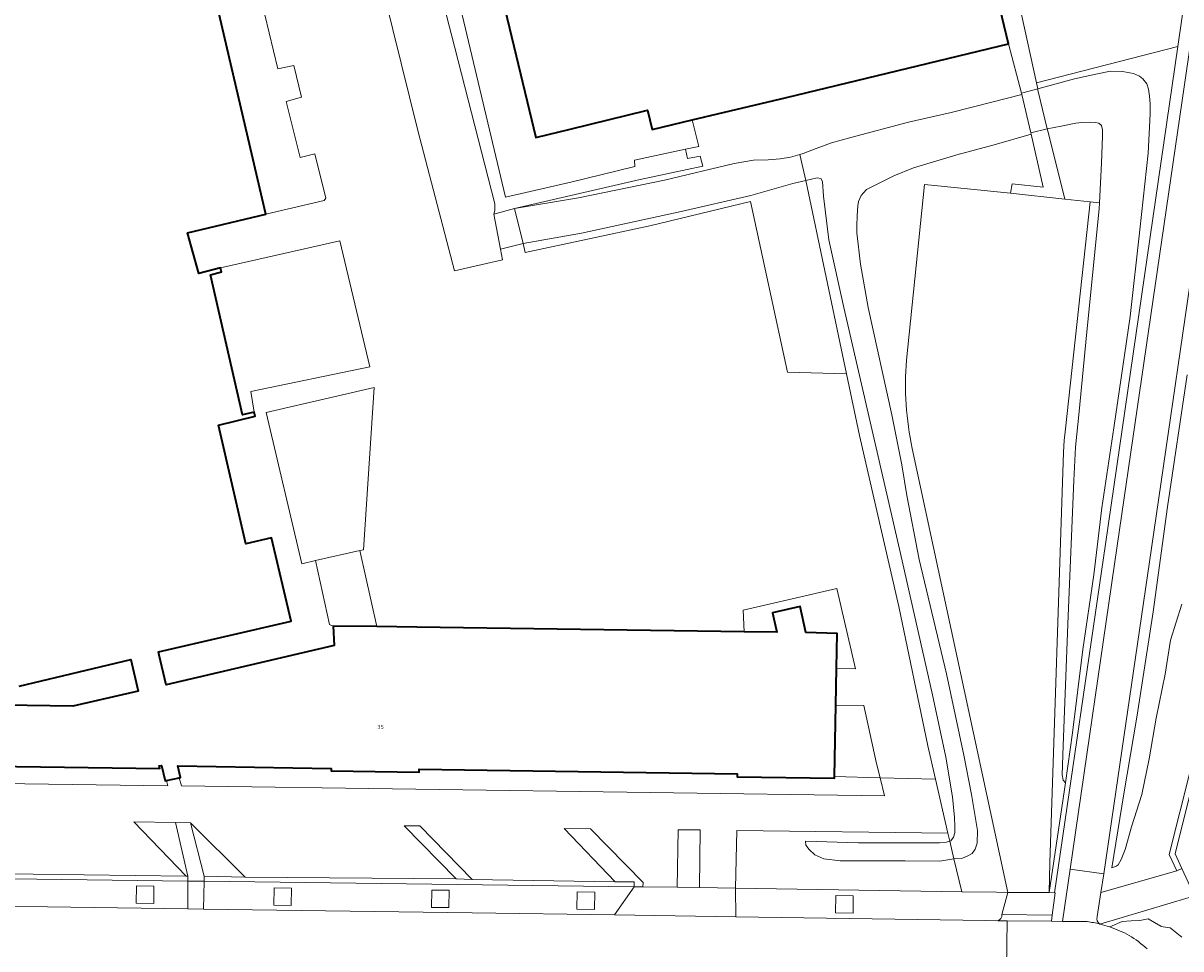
# Model space of a CAD drawing. Header units: metres. Extents: x 197700 to 204338, y 317132 to 325229.
# Tile 788 of 1056: x 203493 to 203596, y 319733 to 319816. Entities that reach past the tile are written whole.
import ezdxf
from ezdxf.enums import TextEntityAlignment as Align

# ---------------------------------------------------------------- set-up
doc = ezdxf.new("R2010")
doc.units = ezdxf.units.M
for name, color, linetype, lineweight in [('B-WE-GR-BEPLANTING_CULTUUR_BODEMBEDEKKER-GV', 90, 'Continuous', 18), ('B-WE-GR-BEPLANTING_CULTUUR_HEESTERS-GV', 90, 'Continuous', 18), ('B-WE-GR-GRAS-GV', 60, 'Continuous', 13), ('B-WE-IE-TERREINAFSCHEIDING_KUNSTMATIG_HEKWERK-G', 20, 'IE-TERREINAFSCHEIDING-KUNSTMATIG', 18), ('B-WE-IE-TERREINAFSCHEIDING_KUNSTMATIG_MUUR-GV', 90, 'Continuous', 18), ('B-WE-OG-BEBOUWING-GV', 7, 'Continuous', 35), ('B-WE-OG-BEBOUWING-T18', 10, 'Continuous', 18), ('B-WE-OG-TERREIN_CULTUURSCHEIDING-GV', 7, 'Continuous', 18), ('B-WE-OG-TERREIN_ERF-GV', 7, 'Continuous', 18), ('B-WE-OG-WATER_SLOOT-GV', 120, 'Continuous', 18), ('B-WE-VH-ONVERHARD-GV', 252, 'Continuous', 18), ('B-WE-VH-VERHARDING_ASFALT-GV', 252, 'Continuous', 18), ('B-WE-VH-VERHARDING_BEDRIJFSVLOERPLAAT-GV', 252, 'Continuous', 18), ('B-WE-VH-VERHARDING_BETONSTRAATSTEEN-GV', 252, 'Continuous', 18), ('B-WE-VH-VERHARDING_OPEN-GV', 252, 'Continuous', 18), ('B-WE-VH-VERHARDING_TEGEL-GV', 252, 'Continuous', 18)]:
    doc.layers.add(name, color=color, linetype=linetype, lineweight=lineweight)
doc.styles.add('NLCS-ISO-M200-T18', font='NLCS-ISO.ttf', dxfattribs={"height": 0.36})
doc.linetypes.add('IE-TERREINAFSCHEIDING-KUNSTMATIG', pattern='A,4,[82,NLCS.SHX,S=0.75,R=90,X=0,Y=0],4,-2', length=10)

msp = doc.modelspace()

# ---------------------------------------------------------------- linework, layer by layer
at = {"layer": 'B-WE-GR-BEPLANTING_CULTUUR_BODEMBEDEKKER-GV'}
msp.add_lwpolyline([(203584.589, 319740.704), (203584.506, 319738.059), (203585.968, 319747.888), (203585.772, 319748.119), (203585.689, 319748.606), (203585.754, 319751.232), (203586.22, 319762.825), (203586.72, 319774.949), (203586.879, 319777.919), (203587.205, 319781.139), (203587.866, 319787.945), (203589.002, 319799.268), (203589.029, 319799.808), (203588.171, 319799.894), (203585.98, 319779.582), (203585.861, 319778.538), (203585.797, 319777.49)], close=True, dxfattribs=at)
at = {"layer": 'B-WE-GR-BEPLANTING_CULTUUR_HEESTERS-GV'}
msp.add_lwpolyline([(203597.191, 319749.16), (203595.263, 319741.47), (203595.938, 319740.004), (203596.392, 319740.213), (203595.791, 319741.519), (203597.627, 319748.821)], dxfattribs=at)
at = {"layer": 'B-WE-GR-GRAS-GV'}
for points in [[(203602.69, 319830.748), (203593.683, 319768.88), (203589.422, 319739.736), (203589.153, 319738.061), (203595.938, 319740.004), (203595.263, 319741.47), (203597.191, 319749.16)], [(203596.875, 319784.395), (203595.104, 319772.585), (203593.837, 319763.189), (203592.386, 319753.947), (203591.203, 319746.903), (203590.124, 319740.268), (203590.504, 319740.407), (203590.695, 319740.534), (203590.976, 319741.011), (203591.315, 319741.925), (203591.897, 319743.952), (203592.811, 319746.836), (203593.467, 319750.019), (203594.086, 319753.661), (203594.901, 319757.596), (203595.392, 319760.658), (203596.405, 319763.882)], [(203596.405, 319763.882), (203595.392, 319760.658), (203594.901, 319757.596), (203594.086, 319753.661), (203593.467, 319750.019), (203592.811, 319746.836), (203591.897, 319743.952), (203591.315, 319741.925), (203590.976, 319741.011), (203590.695, 319740.534), (203590.504, 319740.407), (203590.124, 319740.268), (203591.203, 319746.903), (203592.386, 319753.947), (203593.837, 319763.189), (203595.104, 319772.585), (203596.875, 319784.395)]]:
    msp.add_lwpolyline(points, dxfattribs=at)
at = {"layer": 'B-WE-IE-TERREINAFSCHEIDING_KUNSTMATIG_HEKWERK-G'}
for points in [[(203569.371, 319748.342), (203565.292, 319748.445)], [(203574.344, 319748.216), (203569.371, 319748.342)]]:
    msp.add_lwpolyline(points, dxfattribs=at)
at = {"layer": 'B-WE-IE-TERREINAFSCHEIDING_KUNSTMATIG_MUUR-GV'}
for points in [[(203507.39, 319739.526), (203507.236, 319739.526), (203488.957, 319739.773), (203487.512, 319739.786), (203474.982, 319739.943), (203474.982, 319739.494), (203478.076, 319739.455), (203507.408, 319739.087), (203507.411, 319739.435)], [(203531.421, 319739.279), (203512.523, 319739.438), (203508.871, 319739.527), (203508.858, 319739.069), (203547.348, 319738.579), (203547.348, 319739.028), (203545.661, 319739.028), (203532.861, 319739.231)]]:
    msp.add_lwpolyline(points, close=True, dxfattribs=at)
at = {"layer": 'B-WE-OG-BEBOUWING-GV'}
for points in [[(203535.607, 319817.918), (203538.551, 319805.663), (203541.623, 319806.408), (203548.562, 319808.092), (203548.977, 319806.382), (203552.563, 319807.235), (203561.004, 319809.242), (203580.88, 319814.05), (203571.609, 319852.502)], [(203477.073, 319749.552), (203504.894, 319749.15), (203504.84, 319749.397), (203505.036, 319749.431), (203505.369, 319748.066), (203505.486, 319748.091), (203506.634, 319748.341), (203506.741, 319748.364), (203506.515, 319749.399), (203520.22, 319749.178), (203520.219, 319748.946), (203528.11, 319748.839), (203528.107, 319749.11), (203556.596, 319748.7), (203556.587, 319748.425), (203565.289, 319748.306), (203565.292, 319748.445), (203565.408, 319754.843), (203565.468, 319758.133), (203565.525, 319761.258), (203562.723, 319761.335), (203562.224, 319763.653), (203559.751, 319763.102), (203560.14, 319761.355), (203557.223, 319761.398), (203527.891, 319761.831), (203524.322, 319761.872), (203520.424, 319761.917), (203520.498, 319760.175), (203505.46, 319756.657), (203504.833, 319759.324), (203504.765, 319759.616), (203516.655, 319762.345), (203514.905, 319769.817), (203512.586, 319769.282), (203510.136, 319779.91), (203513.423, 319780.701), (203513.334, 319781.073), (203512.305, 319780.826), (203509.42, 319793.354), (203510.418, 319793.627), (203510.316, 319794.001), (203508.37, 319793.468), (203507.372, 319797.112), (203514.377, 319798.802), (203508.829, 319822.615)], [(203492.291, 319756.543), (203502.311, 319758.93), (203502.957, 319756.088), (203497.101, 319754.756), (203478.71, 319755.02)]]:
    msp.add_lwpolyline(points, dxfattribs=at)
at = {"layer": 'B-WE-OG-TERREIN_CULTUURSCHEIDING-GV'}
for points in [[(203578.84, 319867.112), (203584.948, 319868.551), (203596.024, 319822.586), (203596.297, 319821.402), (203581.766, 319817.9), (203583.367, 319810.558), (203596.029, 319813.816), (203598.338, 319829.741)], [(203571.736, 319785.717), (203573.36, 319801.443), (203581.064, 319800.667), (203581.192, 319801.506), (203583.992, 319801.202), (203582.915, 319805.948), (203579.589, 319804.989), (203576.241, 319804.112), (203572.372, 319802.954), (203570.616, 319802.237), (203569.23, 319801.551), (203568.169, 319800.993), (203567.879, 319800.707), (203567.68, 319800.458), (203567.432, 319799.917), (203567.371, 319799.531), (203567.318, 319798.636), (203567.302, 319797.739), (203567.298, 319797.108), (203567.619, 319794.301), (203568.305, 319790.435), (203570.443, 319780.826), (203571.337, 319776.347), (203571.76, 319773.596), (203572.874, 319767.871), (203575.329, 319757.653), (203576.889, 319750.344), (203577.557, 319746.837), (203578.084, 319743.62), (203578.063, 319742.475), (203577.904, 319741.946), (203577.611, 319741.567), (203577.182, 319741.306), (203576.762, 319741.148), (203576.163, 319741.1), (203575.991, 319741.073), (203576.682, 319738.127), (203579.792, 319738.078), (203580.804, 319738.068), (203572.257, 319777.806)], [(203580.29, 319736.09), (203580.804, 319738.068), (203579.792, 319738.078), (203576.682, 319738.127), (203556.446, 319738.445), (203556.475, 319735.889), (203578.803, 319735.55)], [(203597.039, 319737.612), (203589.051, 319735.24)], [(203578.803, 319735.55), (203579.909, 319735.538)], [(203589.942, 319734.98), (203591.048, 319735.481), (203591.869, 319735.539), (203592.63, 319735.57), (203593.379, 319735.69), (203594.508, 319735.051), (203594.51, 319735.03), (203595.335, 319734.905), (203596.392, 319734.055)]]:
    msp.add_lwpolyline(points, dxfattribs=at)
for points in [[(203596.029, 319813.816), (203583.367, 319810.558), (203583.489, 319810), (203586.786, 319810.922), (203588.708, 319811.327), (203590.019, 319811.582), (203591.071, 319811.565), (203592.053, 319811.388), (203592.594, 319811.158), (203592.909, 319810.901), (203593.249, 319810.462), (203593.423, 319809.968), (203593.502, 319809.363), (203593.547, 319808.658), (203593.559, 319807.769), (203593.371, 319804.248), (203592.622, 319797.385), (203591.758, 319789.632), (203590.311, 319779.676), (203589.245, 319772.513), (203588.502, 319766.515), (203587.544, 319759.813), (203586.607, 319752.347), (203585.968, 319747.888), (203584.506, 319738.059), (203584.997, 319738.035), (203589.566, 319769.254)], [(203585.968, 319747.888), (203586.607, 319752.347), (203587.544, 319759.813), (203588.502, 319766.515), (203589.245, 319772.513), (203590.311, 319779.676), (203591.758, 319789.632), (203592.622, 319797.385), (203593.371, 319804.248), (203593.559, 319807.769), (203593.547, 319808.658), (203593.502, 319809.363), (203593.423, 319809.968), (203593.249, 319810.462), (203592.909, 319810.901), (203592.594, 319811.158), (203592.053, 319811.388), (203591.071, 319811.565), (203590.019, 319811.582), (203588.708, 319811.327), (203586.786, 319810.922), (203583.489, 319810), (203583.51, 319809.906), (203584.346, 319806.443), (203585.604, 319806.683), (203586.891, 319806.926), (203587.442, 319807.005), (203588.086, 319807.037), (203588.641, 319807.012), (203588.958, 319806.947), (203589.198, 319806.734), (203589.276, 319806.333), (203589.289, 319805.771), (203589.21, 319803.367), (203589.029, 319799.808), (203589.002, 319799.268), (203587.866, 319787.945), (203587.205, 319781.139), (203586.879, 319777.919), (203586.72, 319774.949), (203586.22, 319762.825), (203585.754, 319751.232), (203585.689, 319748.606), (203585.772, 319748.119)], [(203582.915, 319805.948), (203582.881, 319806.088), (203582.06, 319809.518), (203579.386, 319808.804), (203575.742, 319807.898), (203571.93, 319807.029), (203566.761, 319805.646), (203565.04, 319805.169), (203563.655, 319804.661), (203562.498, 319804.217), (203562.204, 319804.137), (203562.744, 319801.81), (203563.744, 319802.031), (203564.084, 319801.994), (203564.21, 319801.731), (203564.324, 319800.407), (203564.788, 319796.496), (203566.134, 319790.439), (203571.218, 319768.413), (203574.075, 319755.756), (203575.265, 319750.185), (203575.862, 319746.628), (203576.036, 319744.783), (203576.083, 319743.993), (203576.083, 319743.417), (203575.95, 319743.025), (203575.705, 319742.692), (203575.619, 319742.661), (203575.991, 319741.073), (203576.163, 319741.1), (203576.762, 319741.148), (203577.182, 319741.306), (203577.611, 319741.567), (203577.904, 319741.946), (203578.063, 319742.475), (203578.084, 319743.62), (203577.557, 319746.837), (203576.889, 319750.344), (203575.329, 319757.653), (203572.874, 319767.871), (203571.76, 319773.596), (203571.337, 319776.347), (203570.443, 319780.826), (203568.305, 319790.435), (203567.619, 319794.301), (203567.298, 319797.108), (203567.302, 319797.739), (203567.318, 319798.636), (203567.371, 319799.531), (203567.432, 319799.917), (203567.68, 319800.458), (203567.879, 319800.707), (203568.169, 319800.993), (203569.23, 319801.551), (203570.616, 319802.237), (203572.372, 319802.954), (203576.241, 319804.112), (203579.589, 319804.989)], [(203584.346, 319806.443), (203584.447, 319806.026), (203585.911, 319800.12), (203588.171, 319799.894), (203589.029, 319799.808), (203589.21, 319803.367), (203589.289, 319805.771), (203589.276, 319806.333), (203589.198, 319806.734), (203588.958, 319806.947), (203588.641, 319807.012), (203588.086, 319807.037), (203587.442, 319807.005), (203586.891, 319806.926), (203585.604, 319806.683)], [(203566.362, 319784.506), (203567.545, 319778.972), (203571.042, 319763.656), (203573.664, 319751.188), (203574.344, 319748.216), (203575.453, 319743.371), (203575.619, 319742.661), (203575.705, 319742.692), (203575.95, 319743.025), (203576.083, 319743.417), (203576.083, 319743.993), (203576.036, 319744.783), (203575.862, 319746.628), (203575.265, 319750.185), (203574.075, 319755.756), (203571.218, 319768.413), (203566.134, 319790.439), (203564.788, 319796.496), (203564.324, 319800.407), (203564.21, 319801.731), (203564.084, 319801.994), (203563.744, 319802.031), (203562.744, 319801.81)], [(203597.526, 319737.751), (203605.943, 319740.011), (203609.851, 319747.69), (203616.945, 319762.535), (203613.495, 319776.452), (203604.094, 319776.303), (203601.923, 319767.862), (203597.627, 319748.821), (203595.791, 319741.519), (203596.392, 319740.213)], [(203507.388, 319736.601), (203507.408, 319739.087), (203478.076, 319739.455), (203478.041, 319737.018)], [(203502.779, 319737.093), (203504.345, 319737.07), (203504.37, 319738.633), (203502.804, 319738.658)], [(203504.345, 319737.07), (203502.779, 319737.093), (203502.804, 319738.658), (203504.37, 319738.633)], [(203547.348, 319738.579), (203508.858, 319739.069), (203508.789, 319736.582), (203532.863, 319736.24), (203545.606, 319736.051)], [(203515.096, 319736.918), (203515.121, 319738.472), (203516.687, 319738.447), (203516.662, 319736.897)], [(203516.662, 319736.897), (203516.687, 319738.447), (203515.121, 319738.472), (203515.096, 319736.918)], [(203529.207, 319736.73), (203529.232, 319738.285), (203530.798, 319738.26), (203530.773, 319736.709)], [(203530.773, 319736.709), (203530.798, 319738.26), (203529.232, 319738.285), (203529.207, 319736.73)], [(203542.237, 319736.556), (203542.262, 319738.129), (203543.828, 319738.104), (203543.803, 319736.535)], [(203543.803, 319736.535), (203543.828, 319738.104), (203542.262, 319738.129), (203542.237, 319736.556)], [(203565.39, 319736.247), (203566.956, 319736.226), (203566.981, 319737.763), (203565.415, 319737.788)], [(203566.956, 319736.226), (203565.39, 319736.247), (203565.415, 319737.788), (203566.981, 319737.763)]]:
    msp.add_lwpolyline(points, close=True, dxfattribs=at)
for points in [[(203572.257, 319777.806, -0.0711827), (203571.736, 319785.717)], [(203579.909, 319735.538, 0.3561524), (203580.29, 319736.09)], [(203589.051, 319735.24, -0.0221944), (203589.942, 319734.98)]]:
    msp.add_lwpolyline(points, format="xyb", dxfattribs=at)
at = {"layer": 'B-WE-OG-TERREIN_ERF-GV'}
for points in [[(203514.377, 319798.802), (203519.609, 319800.027), (203519.764, 319800.213), (203518.759, 319804.195), (203517.451, 319803.859), (203516.218, 319808.872), (203517.59, 319809.28), (203516.885, 319812.11), (203515.459, 319811.804), (203514.291, 319816.645), (203515.775, 319817.12), (203514.5, 319821.867), (203513.092, 319821.604), (203511.97, 319826.357), (203505.827, 319825.114), (203505.153, 319827.805), (203497.692, 319826.102), (203498.317, 319823.391), (203493.202, 319822.17), (203493.028, 319822.872), (203492.284, 319822.678), (203493.136, 319818.972), (203508.829, 319822.615)], [(203535.607, 319817.918), (203532.562, 319817.168), (203532.188, 319816.934), (203531.973, 319816.632), (203535.843, 319800.305), (203541.677, 319801.659), (203547.425, 319803.056), (203547.388, 319803.631), (203551.964, 319804.599), (203553.153, 319804.851), (203552.563, 319807.235), (203548.977, 319806.382), (203548.562, 319808.092), (203541.623, 319806.408), (203538.551, 319805.663)], [(203551.964, 319804.599), (203552.13, 319803.77), (203553.275, 319803.996), (203553.504, 319803.092), (203547.911, 319801.909), (203536.658, 319799.294), (203542.39, 319800.246), (203550.073, 319801.836), (203556.327, 319803.337), (203558.052, 319803.616), (203559.356, 319803.658), (203560.444, 319803.756), (203561.349, 319803.906), (203562.204, 319804.137), (203562.498, 319804.217), (203563.655, 319804.661), (203565.04, 319805.169), (203566.761, 319805.646), (203571.93, 319807.029), (203575.742, 319807.898), (203579.386, 319808.804), (203582.06, 319809.518), (203582.029, 319809.638), (203580.88, 319814.05), (203561.004, 319809.242), (203552.563, 319807.235), (203553.153, 319804.851)], [(203536.658, 319799.294), (203537.409, 319796.173), (203542.631, 319797.09), (203551.556, 319799.017), (203557.809, 319800.451), (203561.563, 319801.548), (203562.744, 319801.81), (203562.204, 319804.137), (203561.349, 319803.906), (203560.444, 319803.756), (203559.356, 319803.658), (203558.052, 319803.616), (203556.327, 319803.337), (203550.073, 319801.836), (203542.39, 319800.246)], [(203537.409, 319796.173), (203537.606, 319795.354), (203548.774, 319797.744), (203557.783, 319799.933), (203561.1, 319784.634), (203566.362, 319784.506), (203562.744, 319801.81), (203561.563, 319801.548), (203557.809, 319800.451), (203551.556, 319799.017), (203542.631, 319797.09)], [(203518.837, 319767.772), (203522.809, 319768.668), (203523.122, 319768.739), (203524.072, 319783.275), (203514.412, 319781.022), (203517.616, 319767.497)], [(203565.468, 319758.133), (203567.167, 319758.092), (203565.501, 319765.284), (203557.121, 319763.34), (203557.223, 319761.398), (203560.14, 319761.355), (203559.751, 319763.102), (203562.224, 319763.653), (203562.723, 319761.335), (203565.525, 319761.258)], [(203565.289, 319748.306), (203556.587, 319748.425), (203556.596, 319748.7), (203528.107, 319749.11), (203528.11, 319748.839), (203520.219, 319748.946), (203520.22, 319749.178), (203506.515, 319749.399), (203506.741, 319748.364), (203506.634, 319748.341), (203506.834, 319747.607), (203569.771, 319746.718), (203569.371, 319748.342), (203569.058, 319749.613), (203567.933, 319754.808), (203565.408, 319754.843), (203565.292, 319748.445)], [(203507.236, 319739.526), (203507.39, 319739.526), (203506.293, 319744.335), (203502.564, 319744.403)], [(203507.632, 319744.311), (203508.871, 319739.527), (203512.523, 319739.438)], [(203531.421, 319739.279), (203532.861, 319739.231), (203528.182, 319744.024), (203526.778, 319744.044)], [(203548.129, 319738.569), (203548.151, 319738.971), (203543.452, 319743.774), (203541.098, 319743.802), (203545.661, 319739.028), (203547.348, 319739.028), (203547.348, 319738.579)], [(203553.198, 319738.522), (203553.266, 319743.671), (203551.287, 319743.683), (203551.219, 319738.534)], [(203575.991, 319741.073), (203574.738, 319740.874), (203571.623, 319740.898), (203567.082, 319740.908), (203565.789, 319740.906), (203564.353, 319741.088), (203563.548, 319741.428), (203563.017, 319741.901), (203562.744, 319742.309), (203562.713, 319742.644), (203567.449, 319742.519), (203572.379, 319742.514), (203574.707, 319742.518), (203575.334, 319742.559), (203575.619, 319742.661), (203575.453, 319743.371), (203556.539, 319743.604), (203556.446, 319738.445), (203576.682, 319738.127)], [(203575.991, 319741.073), (203575.619, 319742.661), (203575.334, 319742.559), (203574.707, 319742.518), (203572.379, 319742.514), (203567.449, 319742.519), (203562.713, 319742.644), (203562.744, 319742.309), (203563.017, 319741.901), (203563.548, 319741.428), (203564.353, 319741.088), (203565.789, 319740.906), (203567.082, 319740.908), (203571.623, 319740.898), (203574.738, 319740.874)]]:
    msp.add_lwpolyline(points, close=True, dxfattribs=at)
for points in [[(203525.002, 319818.362), (203527.985, 319806.294), (203531.286, 319793.726), (203535.583, 319794.71), (203535.4, 319795.652), (203534.789, 319798.803), (203534.898, 319799.106), (203534.875, 319799.707), (203531.312, 319813.671), (203530.025, 319818.699)], [(203478.71, 319755.02), (203497.101, 319754.756), (203502.957, 319756.088), (203502.311, 319758.93), (203492.291, 319756.543)], [(203467.144, 319748.148), (203505.606, 319747.605), (203505.486, 319748.091), (203505.369, 319748.066), (203505.036, 319749.431), (203504.84, 319749.397), (203504.894, 319749.15), (203477.073, 319749.552)]]:
    msp.add_lwpolyline(points, dxfattribs=at)
at = {"layer": 'B-WE-OG-WATER_SLOOT-GV'}
msp.add_lwpolyline([(203596.392, 319734.055), (203595.335, 319734.905), (203594.51, 319735.03), (203594.508, 319735.051), (203593.379, 319735.69), (203592.63, 319735.57), (203591.869, 319735.539), (203591.048, 319735.481), (203589.942, 319734.98)], dxfattribs=at)
for points in [[(203589.942, 319734.98, -0.0441711), (203591.666, 319734.218)], [(203591.666, 319734.218, -0.0575217), (203593.278, 319733.018)]]:
    msp.add_lwpolyline(points, format="xyb", dxfattribs=at)
at = {"layer": 'B-WE-VH-ONVERHARD-GV'}
for points in [[(203597.039, 319737.612), (203597.526, 319737.751), (203596.392, 319740.213), (203595.938, 319740.004), (203589.153, 319738.061), (203588.932, 319736.685), (203588.815, 319735.915), (203588.808, 319735.889)], [(203589.051, 319735.24), (203597.039, 319737.612)]]:
    msp.add_lwpolyline(points, dxfattribs=at)
msp.add_lwpolyline([(203588.808, 319735.889, 0.3186966), (203589.051, 319735.24)], format="xyb", dxfattribs=at)
at = {"layer": 'B-WE-VH-VERHARDING_ASFALT-GV'}
for points in [[(203599.407, 319829.453), (203590.618, 319769.1), (203586.381, 319740.162), (203589.422, 319739.736), (203593.683, 319768.88), (203602.69, 319830.748), (203603.017, 319836.953), (203602.995, 319843.167), (203602.948, 319844.379), (203602.882, 319845.591), (203602.446, 319851.264), (203601.747, 319856.912), (203599.692, 319870.426), (203599.513, 319872.079)], [(203518.136, 319729.95), (203533.562, 319729.763), (203580.676, 319729.099), (203580.768, 319735.529), (203579.909, 319735.538), (203578.803, 319735.55), (203556.475, 319735.889), (203545.606, 319736.051), (203532.863, 319736.24), (203508.789, 319736.582), (203507.388, 319736.601), (203478.041, 319737.018), (203470.041, 319737.132)], [(203587.922, 319735.454), (203585.695, 319735.477), (203584.724, 319735.488), (203580.768, 319735.529), (203580.676, 319729.099), (203582.74, 319728.981)]]:
    msp.add_lwpolyline(points, dxfattribs=at)
for points in [[(203589.051, 319735.24, 0.0264609), (203587.922, 319735.454)], [(203589.942, 319734.98, 0.0221944), (203589.051, 319735.24)], [(203591.666, 319734.218, 0.0441711), (203589.942, 319734.98)], [(203593.278, 319733.018, 0.0575217), (203591.666, 319734.218)]]:
    msp.add_lwpolyline(points, format="xyb", dxfattribs=at)
at = {"layer": 'B-WE-VH-VERHARDING_BEDRIJFSVLOERPLAAT-GV'}
msp.add_lwpolyline([(203582.881, 319806.088), (203584.346, 319806.443), (203583.51, 319809.906), (203583.489, 319810), (203582.029, 319809.638), (203582.06, 319809.518)], close=True, dxfattribs=at)
at = {"layer": 'B-WE-VH-VERHARDING_BETONSTRAATSTEEN-GV'}
for points in [[(203508.871, 319739.527), (203507.632, 319744.311), (203506.293, 319744.335), (203507.39, 319739.526), (203507.411, 319739.435), (203507.408, 319739.087), (203508.858, 319739.069)], [(203551.219, 319738.534), (203548.129, 319738.569), (203547.348, 319738.579), (203545.606, 319736.051), (203556.475, 319735.889), (203556.446, 319738.445), (203553.198, 319738.522)], [(203584.795, 319736.025), (203585.058, 319738.029), (203584.997, 319738.035), (203584.506, 319738.059), (203580.804, 319738.068), (203580.29, 319736.09)]]:
    msp.add_lwpolyline(points, close=True, dxfattribs=at)
for points in [[(203588.808, 319735.889), (203588.815, 319735.915), (203588.932, 319736.685), (203589.153, 319738.061), (203589.422, 319739.736), (203586.381, 319740.162), (203585.695, 319735.477)], [(203579.909, 319735.538), (203580.768, 319735.529), (203584.724, 319735.488), (203584.795, 319736.025), (203580.29, 319736.09)], [(203585.695, 319735.477), (203587.922, 319735.454)]]:
    msp.add_lwpolyline(points, dxfattribs=at)
for points in [[(203580.29, 319736.09, -0.3561524), (203579.909, 319735.538)], [(203587.922, 319735.454, -0.0264609), (203589.051, 319735.24)], [(203589.051, 319735.24, -0.3186966), (203588.808, 319735.889)]]:
    msp.add_lwpolyline(points, format="xyb", dxfattribs=at)
at = {"layer": 'B-WE-VH-VERHARDING_OPEN-GV'}
for points in [[(203571.747, 319857.711), (203570.452, 319857.367), (203571.609, 319852.502), (203580.88, 319814.05), (203582.029, 319809.638), (203583.489, 319810), (203583.367, 319810.558), (203581.766, 319817.9), (203596.297, 319821.402), (203596.024, 319822.586), (203581.564, 319819.135), (203572.357, 319857.331)], [(203514.291, 319816.645), (203515.459, 319811.804), (203516.885, 319812.11), (203517.59, 319809.28), (203516.218, 319808.872), (203517.451, 319803.859), (203518.759, 319804.195), (203519.764, 319800.213), (203519.609, 319800.027), (203514.377, 319798.802), (203507.372, 319797.112), (203508.37, 319793.468), (203510.316, 319794.001), (203521.016, 319796.405), (203523.694, 319785.111), (203513.044, 319782.907), (203513.334, 319781.073), (203513.423, 319780.701), (203510.136, 319779.91), (203512.586, 319769.282), (203514.905, 319769.817), (203516.655, 319762.345), (203504.765, 319759.616), (203504.833, 319759.324), (203505.46, 319756.657), (203520.498, 319760.175), (203520.424, 319761.917), (203520.089, 319762.058), (203518.837, 319767.772), (203517.616, 319767.497), (203514.412, 319781.022), (203524.072, 319783.275), (203523.122, 319768.739), (203522.809, 319768.668), (203524.322, 319761.872), (203527.891, 319761.831), (203557.223, 319761.398), (203557.121, 319763.34), (203565.501, 319765.284), (203567.167, 319758.092), (203565.468, 319758.133), (203565.408, 319754.843), (203567.933, 319754.808), (203569.058, 319749.613), (203569.371, 319748.342), (203574.344, 319748.216), (203573.664, 319751.188), (203571.042, 319763.656), (203567.545, 319778.972), (203566.362, 319784.506), (203561.1, 319784.634), (203557.783, 319799.933), (203548.774, 319797.744), (203537.606, 319795.354), (203537.409, 319796.173), (203535.4, 319795.652), (203535.583, 319794.71), (203531.286, 319793.726), (203527.985, 319806.294), (203525.002, 319818.362)], [(203581.064, 319800.667), (203573.36, 319801.443), (203571.736, 319785.717)], [(203572.257, 319777.806), (203580.804, 319738.068), (203584.506, 319738.059), (203584.589, 319740.704), (203585.797, 319777.49), (203585.861, 319778.538), (203585.98, 319779.582), (203588.171, 319799.894), (203585.911, 319800.12), (203581.064, 319800.667)], [(203488.957, 319739.773), (203507.236, 319739.526), (203502.564, 319744.403), (203506.293, 319744.335), (203507.632, 319744.311), (203512.523, 319739.438), (203531.421, 319739.279), (203526.778, 319744.044), (203528.182, 319744.024), (203532.861, 319739.231), (203545.661, 319739.028), (203541.098, 319743.802), (203543.452, 319743.774), (203548.151, 319738.971), (203548.129, 319738.569), (203551.219, 319738.534), (203551.287, 319743.683), (203553.266, 319743.671), (203553.198, 319738.522), (203556.446, 319738.445), (203556.539, 319743.604), (203575.453, 319743.371), (203574.344, 319748.216), (203569.371, 319748.342), (203569.771, 319746.718), (203506.834, 319747.607), (203506.634, 319748.341), (203505.486, 319748.091), (203505.606, 319747.605), (203467.144, 319748.148)]]:
    msp.add_lwpolyline(points, dxfattribs=at)
for points in [[(203532.099, 319819.998), (203530.311, 319819.45), (203530.11, 319819.163), (203530.025, 319818.699), (203531.312, 319813.671), (203534.875, 319799.707), (203534.898, 319799.106), (203534.789, 319798.803), (203536.658, 319799.294), (203547.911, 319801.909), (203553.504, 319803.092), (203553.275, 319803.996), (203552.13, 319803.77), (203551.964, 319804.599), (203547.388, 319803.631), (203547.425, 319803.056), (203541.677, 319801.659), (203535.843, 319800.305), (203531.973, 319816.632), (203532.188, 319816.934), (203532.562, 319817.168), (203535.607, 319817.918), (203534.943, 319820.682)], [(203584.346, 319806.443), (203582.881, 319806.088), (203582.915, 319805.948), (203583.992, 319801.202), (203581.192, 319801.506), (203581.064, 319800.667), (203585.911, 319800.12), (203584.447, 319806.026)], [(203536.658, 319799.294), (203534.789, 319798.803), (203535.4, 319795.652), (203537.409, 319796.173)], [(203513.334, 319781.073), (203513.044, 319782.907), (203523.694, 319785.111), (203521.016, 319796.405), (203510.316, 319794.001), (203510.418, 319793.627), (203509.42, 319793.354), (203512.305, 319780.826)], [(203520.424, 319761.917), (203524.322, 319761.872), (203522.809, 319768.668), (203518.837, 319767.772), (203520.089, 319762.058)]]:
    msp.add_lwpolyline(points, close=True, dxfattribs=at)
msp.add_lwpolyline([(203571.736, 319785.717, 0.0711827), (203572.257, 319777.806)], format="xyb", dxfattribs=at)
at = {"layer": 'B-WE-VH-VERHARDING_TEGEL-GV'}
msp.add_lwpolyline([(203598.338, 319829.741), (203596.029, 319813.816), (203589.566, 319769.254), (203584.997, 319738.035), (203585.058, 319738.029), (203584.795, 319736.025), (203584.724, 319735.488), (203585.695, 319735.477), (203586.381, 319740.162), (203590.618, 319769.1), (203599.407, 319829.453)], dxfattribs=at)
msp.add_lwpolyline([(203507.388, 319736.601), (203508.789, 319736.582), (203508.858, 319739.069), (203507.408, 319739.087)], close=True, dxfattribs=at)

# ---------------------------------------------------------------- texts
at = {"layer": 'B-WE-OG-BEBOUWING-T18', "style": 'NLCS-ISO-M200-T18'}
msp.add_text('35', height=0.36, rotation=359.3, dxfattribs=at).set_placement((203524.653, 319752.886), align=Align.MIDDLE)

doc.saveas('drawing.dxf')
